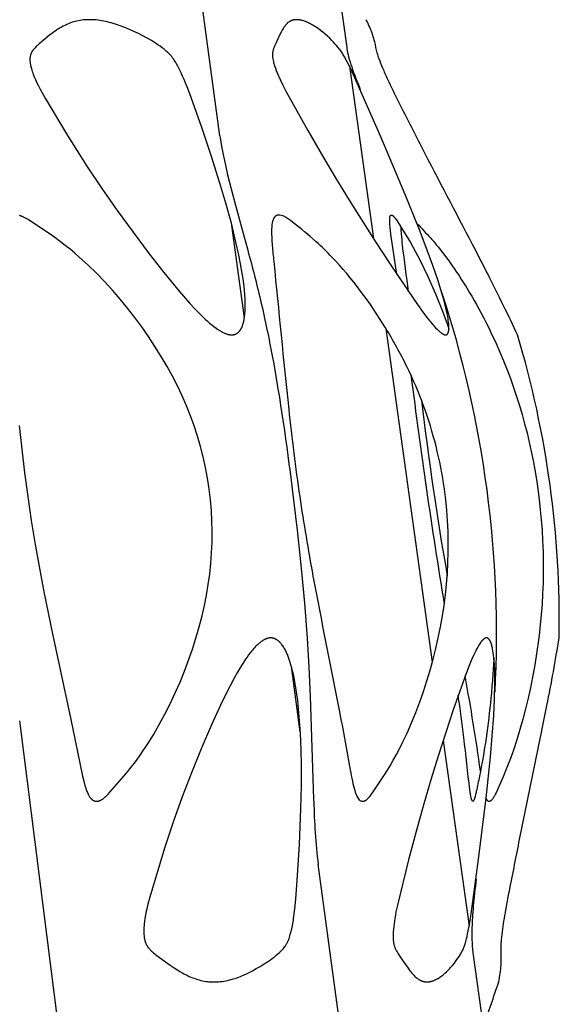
# Model space of a CAD drawing. Header units: millimetres. Extents: x 1250 to 1725, y 0 to 1655.
# Tile 268 of 270: x 1657 to 1678, y 1571 to 1610. Entities that reach past the tile are written whole.
import ezdxf

# ---------------------------------------------------------------- set-up
doc = ezdxf.new("R2010")
doc.units = ezdxf.units.MM
doc.header["$MEASUREMENT"] = 0
doc.layers.add('Crea2D$visibili$tangenti', color=7, linetype='Continuous', true_color=0x000000)

msp = doc.modelspace()

# ---------------------------------------------------------------- linework, layer by layer
at = {"layer": 'Crea2D$visibili$tangenti'}
for p, q in [((1664.836, 1605.507), (1663.984, 1611.82)), ((1669.511, 1611.82), (1669.898, 1609.045)), ((1670.002, 1608.297), (1670.96, 1601.415)), ((1665.816, 1598.243), (1665.318, 1601.939)), ((1671.459, 1597.826), (1673.313, 1584.504)), ((1675.475, 1591.425), (1675.478, 1591.404)), ((1668.046, 1581.714), (1667.695, 1584.322)), ((1658.398, 1569.947), (1656.852, 1582.164)), ((1673.747, 1581.38), (1674.779, 1573.966)), ((1669.634, 1569.947), (1668.759, 1576.431)), ((1674.941, 1572.804), (1675.338, 1569.947))]:
    msp.add_line(p, q, dxfattribs=at)
for points in [[(1665.308, 1597.565), (1665.32, 1597.566), (1665.333, 1597.567), (1665.345, 1597.568), (1665.357, 1597.569), (1665.37, 1597.571), (1665.382, 1597.574), (1665.394, 1597.576), (1665.406, 1597.579), (1665.418, 1597.582), (1665.43, 1597.586), (1665.442, 1597.59), (1665.454, 1597.595), (1665.465, 1597.599), (1665.477, 1597.604), (1665.488, 1597.61), (1665.499, 1597.616), (1665.51, 1597.622), (1665.52, 1597.629), (1665.531, 1597.636), (1665.541, 1597.643), (1665.551, 1597.651), (1665.56, 1597.658), (1665.57, 1597.667), (1665.579, 1597.675), (1665.588, 1597.684), (1665.597, 1597.693), (1665.605, 1597.702), (1665.614, 1597.711), (1665.622, 1597.721), (1665.63, 1597.731), (1665.637, 1597.741), (1665.645, 1597.751), (1665.654, 1597.764), (1665.663, 1597.777), (1665.671, 1597.791), (1665.68, 1597.804), (1665.687, 1597.818), (1665.695, 1597.832), (1665.702, 1597.846), (1665.709, 1597.86), (1665.716, 1597.875), (1665.723, 1597.889), (1665.735, 1597.919), (1665.746, 1597.949), (1665.756, 1597.979), (1665.769, 1598.018), (1665.779, 1598.057), (1665.789, 1598.097), (1665.798, 1598.137), (1665.805, 1598.177), (1665.812, 1598.217), (1665.823, 1598.298), (1665.83, 1598.354), (1665.835, 1598.409), (1665.843, 1598.521), (1665.848, 1598.633), (1665.849, 1598.745), (1665.848, 1598.857), (1665.844, 1598.969), (1665.829, 1599.193), (1665.8, 1599.497), (1665.761, 1599.801), (1665.714, 1600.103), (1665.66, 1600.404), (1665.58, 1600.811), (1665.493, 1601.217), (1665.297, 1602.023), (1665.078, 1602.823), (1664.842, 1603.619), (1664.488, 1604.732), (1664.116, 1605.84), (1663.691, 1607.046), (1663.557, 1607.407), (1663.486, 1607.587), (1663.411, 1607.765), (1663.353, 1607.901), (1663.291, 1608.033), (1663.227, 1608.163), (1663.159, 1608.292), (1663.104, 1608.391), (1663.075, 1608.44), (1663.045, 1608.489), (1663.015, 1608.536), (1662.983, 1608.583), (1662.95, 1608.629), (1662.933, 1608.652), (1662.915, 1608.674), (1662.882, 1608.714), (1662.847, 1608.753), (1662.812, 1608.791), (1662.775, 1608.828), (1662.737, 1608.864), (1662.698, 1608.899), (1662.658, 1608.933), (1662.618, 1608.966), (1662.576, 1608.998), (1662.534, 1609.03), (1662.449, 1609.091), (1662.362, 1609.15), (1662.273, 1609.208), (1662.105, 1609.312), (1661.935, 1609.411), (1661.763, 1609.506), (1661.588, 1609.597), (1661.411, 1609.682), (1661.231, 1609.762), (1661.049, 1609.837), (1660.865, 1609.906), (1660.72, 1609.956), (1660.574, 1610.002), (1660.5, 1610.023), (1660.426, 1610.043), (1660.352, 1610.062), (1660.278, 1610.079), (1660.203, 1610.094), (1660.128, 1610.108), (1660.052, 1610.12), (1659.976, 1610.13), (1659.9, 1610.138), (1659.824, 1610.144), (1659.748, 1610.147), (1659.671, 1610.149), (1659.637, 1610.149), (1659.603, 1610.149), (1659.535, 1610.148), (1659.468, 1610.144), (1659.401, 1610.139), (1659.333, 1610.131), (1659.267, 1610.122), (1659.2, 1610.11), (1659.134, 1610.096), (1659.069, 1610.08), (1659.006, 1610.063), (1658.945, 1610.044), (1658.884, 1610.022), (1658.823, 1609.999), (1658.763, 1609.975), (1658.704, 1609.948), (1658.646, 1609.92), (1658.588, 1609.891), (1658.516, 1609.852), (1658.446, 1609.811), (1658.376, 1609.767), (1658.308, 1609.722), (1658.24, 1609.676), (1658.174, 1609.628), (1658.043, 1609.529), (1657.864, 1609.385), (1657.624, 1609.179), (1657.56, 1609.121), (1657.528, 1609.091), (1657.497, 1609.06), (1657.467, 1609.029), (1657.438, 1608.996), (1657.416, 1608.971), (1657.395, 1608.944), (1657.384, 1608.931), (1657.374, 1608.917), (1657.365, 1608.904), (1657.355, 1608.89), (1657.346, 1608.876), (1657.338, 1608.862), (1657.329, 1608.847), (1657.321, 1608.832), (1657.314, 1608.818), (1657.307, 1608.803), (1657.3, 1608.787), (1657.294, 1608.772), (1657.289, 1608.757), (1657.285, 1608.743), (1657.28, 1608.728), (1657.277, 1608.713), (1657.273, 1608.699), (1657.27, 1608.684), (1657.268, 1608.668), (1657.266, 1608.653), (1657.264, 1608.638), (1657.262, 1608.623), (1657.261, 1608.607), (1657.26, 1608.592), (1657.26, 1608.576), (1657.26, 1608.561), (1657.26, 1608.545), (1657.26, 1608.53), (1657.261, 1608.508), (1657.262, 1608.487), (1657.264, 1608.466), (1657.267, 1608.444), (1657.269, 1608.423), (1657.272, 1608.402), (1657.28, 1608.36), (1657.288, 1608.318), (1657.298, 1608.276), (1657.309, 1608.235), (1657.32, 1608.194), (1657.337, 1608.139), (1657.354, 1608.084), (1657.373, 1608.03), (1657.393, 1607.977), (1657.434, 1607.87), (1657.479, 1607.765), (1657.537, 1607.635), (1657.598, 1607.507), (1657.663, 1607.381), (1657.73, 1607.256), (1657.869, 1607.01), (1658.762, 1605.529), (1659.535, 1604.308), (1660.13, 1603.414), (1660.744, 1602.532), (1661.374, 1601.662), (1662.02, 1600.803), (1662.606, 1600.052), (1663.21, 1599.315), (1663.639, 1598.821), (1663.861, 1598.581), (1664.09, 1598.348), (1664.254, 1598.19), (1664.338, 1598.113), (1664.424, 1598.039), (1664.511, 1597.967), (1664.601, 1597.897), (1664.693, 1597.83), (1664.74, 1597.798), (1664.787, 1597.766), (1664.856, 1597.723), (1664.891, 1597.703), (1664.926, 1597.683), (1664.962, 1597.665), (1664.998, 1597.647), (1665.017, 1597.639), (1665.035, 1597.631), (1665.054, 1597.623), (1665.073, 1597.616), (1665.101, 1597.606), (1665.13, 1597.597), (1665.145, 1597.593), (1665.159, 1597.589), (1665.174, 1597.585), (1665.189, 1597.582), (1665.203, 1597.578), (1665.218, 1597.576), (1665.233, 1597.573), (1665.248, 1597.571), (1665.263, 1597.569), (1665.278, 1597.567), (1665.293, 1597.566)], [(1673.84, 1597.565), (1673.842, 1597.565), (1673.843, 1597.565), (1673.845, 1597.565), (1673.847, 1597.565), (1673.848, 1597.566), (1673.85, 1597.566), (1673.852, 1597.566), (1673.853, 1597.566), (1673.855, 1597.566), (1673.856, 1597.567), (1673.858, 1597.567), (1673.86, 1597.567), (1673.861, 1597.568), (1673.863, 1597.568), (1673.864, 1597.569), (1673.866, 1597.569), (1673.867, 1597.57), (1673.869, 1597.57), (1673.87, 1597.571), (1673.872, 1597.571), (1673.873, 1597.572), (1673.875, 1597.572), (1673.876, 1597.573), (1673.878, 1597.574), (1673.88, 1597.575), (1673.883, 1597.577), (1673.886, 1597.578), (1673.889, 1597.58), (1673.891, 1597.582), (1673.894, 1597.584), (1673.896, 1597.586), (1673.899, 1597.588), (1673.901, 1597.59), (1673.904, 1597.592), (1673.906, 1597.594), (1673.908, 1597.596), (1673.91, 1597.599), (1673.913, 1597.601), (1673.915, 1597.604), (1673.917, 1597.606), (1673.919, 1597.609), (1673.921, 1597.611), (1673.923, 1597.614), (1673.925, 1597.616), (1673.927, 1597.62), (1673.93, 1597.624), (1673.932, 1597.628), (1673.934, 1597.632), (1673.936, 1597.635), (1673.938, 1597.639), (1673.94, 1597.643), (1673.942, 1597.647), (1673.944, 1597.651), (1673.945, 1597.655), (1673.947, 1597.659), (1673.949, 1597.664), (1673.951, 1597.672), (1673.954, 1597.68), (1673.956, 1597.689), (1673.958, 1597.698), (1673.96, 1597.706), (1673.962, 1597.715), (1673.963, 1597.724), (1673.965, 1597.733), (1673.967, 1597.751), (1673.97, 1597.78), (1673.972, 1597.808), (1673.973, 1597.837), (1673.973, 1597.865), (1673.973, 1597.894), (1673.972, 1597.922), (1673.969, 1597.979), (1673.965, 1598.019), (1673.961, 1598.059), (1673.951, 1598.139), (1673.939, 1598.219), (1673.925, 1598.298), (1673.903, 1598.411), (1673.88, 1598.524), (1673.827, 1598.748), (1673.768, 1598.971), (1673.705, 1599.193), (1673.527, 1599.768), (1673.333, 1600.337), (1673.073, 1601.051), (1672.8, 1601.76), (1672.228, 1603.168), (1671.252, 1605.472), (1670.111, 1608.069), (1669.966, 1608.369), (1669.868, 1608.563), (1669.816, 1608.658), (1669.789, 1608.705), (1669.761, 1608.752), (1669.736, 1608.79), (1669.711, 1608.829), (1669.66, 1608.904), (1669.605, 1608.977), (1669.549, 1609.049), (1669.49, 1609.119), (1669.43, 1609.188), (1669.368, 1609.255), (1669.305, 1609.321), (1669.218, 1609.406), (1669.13, 1609.489), (1669.039, 1609.569), (1668.946, 1609.647), (1668.85, 1609.721), (1668.752, 1609.792), (1668.652, 1609.86), (1668.601, 1609.892), (1668.549, 1609.924), (1668.467, 1609.971), (1668.425, 1609.994), (1668.383, 1610.015), (1668.341, 1610.036), (1668.298, 1610.055), (1668.254, 1610.073), (1668.21, 1610.09), (1668.174, 1610.102), (1668.137, 1610.113), (1668.119, 1610.118), (1668.101, 1610.123), (1668.082, 1610.127), (1668.064, 1610.131), (1668.045, 1610.135), (1668.027, 1610.138), (1668.008, 1610.141), (1667.989, 1610.143), (1667.97, 1610.146), (1667.951, 1610.147), (1667.933, 1610.148), (1667.914, 1610.149), (1667.896, 1610.149), (1667.879, 1610.149), (1667.871, 1610.149), (1667.862, 1610.149), (1667.846, 1610.148), (1667.829, 1610.147), (1667.813, 1610.145), (1667.796, 1610.142), (1667.78, 1610.139), (1667.764, 1610.136), (1667.747, 1610.131), (1667.731, 1610.127), (1667.716, 1610.122), (1667.7, 1610.116), (1667.684, 1610.11), (1667.669, 1610.103), (1667.654, 1610.096), (1667.639, 1610.088), (1667.625, 1610.08), (1667.617, 1610.076), (1667.61, 1610.071), (1667.596, 1610.062), (1667.582, 1610.052), (1667.568, 1610.041), (1667.554, 1610.031), (1667.541, 1610.019), (1667.528, 1610.008), (1667.516, 1609.996), (1667.504, 1609.984), (1667.492, 1609.971), (1667.48, 1609.958), (1667.469, 1609.945), (1667.457, 1609.932), (1667.446, 1609.918), (1667.425, 1609.891), (1667.409, 1609.868), (1667.393, 1609.846), (1667.377, 1609.822), (1667.363, 1609.799), (1667.334, 1609.751), (1667.307, 1609.703), (1667.281, 1609.654), (1667.207, 1609.504), (1667.064, 1609.198), (1667.019, 1609.095), (1667.004, 1609.057), (1666.989, 1609.019), (1666.982, 1609), (1666.976, 1608.98), (1666.969, 1608.961), (1666.964, 1608.941), (1666.957, 1608.915), (1666.951, 1608.889), (1666.947, 1608.863), (1666.943, 1608.836), (1666.941, 1608.823), (1666.94, 1608.809), (1666.939, 1608.796), (1666.938, 1608.783), (1666.937, 1608.769), (1666.937, 1608.756), (1666.936, 1608.742), (1666.936, 1608.729), (1666.937, 1608.714), (1666.937, 1608.698), (1666.938, 1608.683), (1666.94, 1608.668), (1666.943, 1608.638), (1666.947, 1608.607), (1666.952, 1608.577), (1666.958, 1608.547), (1666.971, 1608.487), (1666.983, 1608.441), (1666.995, 1608.394), (1667.009, 1608.348), (1667.023, 1608.302), (1667.054, 1608.21), (1667.087, 1608.12), (1667.123, 1608.03), (1667.238, 1607.765), (1667.347, 1607.53), (1667.464, 1607.3), (1668.341, 1605.728), (1668.982, 1604.618), (1669.484, 1603.775), (1669.996, 1602.939), (1671.045, 1601.282), (1671.632, 1600.383), (1672.597, 1598.949), (1672.979, 1598.418), (1673.106, 1598.252), (1673.236, 1598.089), (1673.303, 1598.009), (1673.372, 1597.931), (1673.443, 1597.854), (1673.515, 1597.779), (1673.558, 1597.737), (1673.58, 1597.716), (1673.603, 1597.696), (1673.626, 1597.677), (1673.649, 1597.658), (1673.661, 1597.649), (1673.673, 1597.64), (1673.686, 1597.631), (1673.698, 1597.623), (1673.715, 1597.613), (1673.723, 1597.608), (1673.731, 1597.603), (1673.74, 1597.598), (1673.749, 1597.594), (1673.757, 1597.589), (1673.766, 1597.586), (1673.775, 1597.582), (1673.784, 1597.578), (1673.793, 1597.575), (1673.798, 1597.574), (1673.802, 1597.573), (1673.807, 1597.571), (1673.811, 1597.57), (1673.816, 1597.569), (1673.821, 1597.568), (1673.826, 1597.567), (1673.83, 1597.567), (1673.835, 1597.566)], [(1666.867, 1585.472), (1666.853, 1585.471), (1666.839, 1585.47), (1666.825, 1585.468), (1666.811, 1585.466), (1666.797, 1585.464), (1666.783, 1585.461), (1666.769, 1585.458), (1666.755, 1585.455), (1666.741, 1585.451), (1666.727, 1585.447), (1666.714, 1585.443), (1666.7, 1585.438), (1666.687, 1585.434), (1666.674, 1585.428), (1666.66, 1585.423), (1666.647, 1585.417), (1666.631, 1585.409), (1666.614, 1585.401), (1666.598, 1585.393), (1666.582, 1585.384), (1666.566, 1585.374), (1666.55, 1585.365), (1666.535, 1585.355), (1666.519, 1585.344), (1666.489, 1585.323), (1666.46, 1585.301), (1666.431, 1585.277), (1666.402, 1585.254), (1666.363, 1585.219), (1666.325, 1585.184), (1666.287, 1585.148), (1666.251, 1585.111), (1666.215, 1585.073), (1666.18, 1585.034), (1666.146, 1584.995), (1666.113, 1584.955), (1666.047, 1584.874), (1665.985, 1584.791), (1665.924, 1584.706), (1665.865, 1584.62), (1665.78, 1584.492), (1665.698, 1584.362), (1665.542, 1584.1), (1665.393, 1583.832), (1665.249, 1583.562), (1665.053, 1583.175), (1664.864, 1582.784), (1664.502, 1581.995), (1664.091, 1581.046), (1663.701, 1580.089), (1663.333, 1579.122), (1662.987, 1578.148), (1662.635, 1577.076), (1662.044, 1575.126), (1661.967, 1574.844), (1661.933, 1574.702), (1661.901, 1574.559), (1661.873, 1574.416), (1661.85, 1574.271), (1661.832, 1574.155), (1661.819, 1574.039), (1661.813, 1573.981), (1661.809, 1573.922), (1661.806, 1573.864), (1661.804, 1573.805), (1661.803, 1573.76), (1661.803, 1573.714), (1661.805, 1573.669), (1661.807, 1573.624), (1661.811, 1573.578), (1661.816, 1573.533), (1661.819, 1573.511), (1661.823, 1573.488), (1661.827, 1573.466), (1661.831, 1573.444), (1661.839, 1573.41), (1661.848, 1573.377), (1661.852, 1573.361), (1661.858, 1573.344), (1661.863, 1573.328), (1661.869, 1573.312), (1661.875, 1573.296), (1661.881, 1573.28), (1661.888, 1573.264), (1661.895, 1573.249), (1661.902, 1573.233), (1661.91, 1573.218), (1661.918, 1573.203), (1661.927, 1573.188), (1661.936, 1573.173), (1661.946, 1573.158), (1661.956, 1573.143), (1661.967, 1573.128), (1661.978, 1573.113), (1661.989, 1573.099), (1662.001, 1573.085), (1662.012, 1573.071), (1662.037, 1573.044), (1662.062, 1573.017), (1662.088, 1572.992), (1662.115, 1572.966), (1662.153, 1572.932), (1662.191, 1572.899), (1662.27, 1572.834), (1662.432, 1572.711), (1662.855, 1572.405), (1663.009, 1572.301), (1663.165, 1572.201), (1663.245, 1572.153), (1663.325, 1572.106), (1663.406, 1572.062), (1663.488, 1572.019), (1663.552, 1571.988), (1663.615, 1571.959), (1663.68, 1571.931), (1663.745, 1571.904), (1663.811, 1571.88), (1663.877, 1571.856), (1663.944, 1571.835), (1664.012, 1571.816), (1664.08, 1571.798), (1664.148, 1571.783), (1664.217, 1571.77), (1664.286, 1571.758), (1664.356, 1571.75), (1664.391, 1571.746), (1664.426, 1571.743), (1664.461, 1571.741), (1664.496, 1571.74), (1664.531, 1571.739), (1664.566, 1571.739), (1664.601, 1571.739), (1664.635, 1571.739), (1664.672, 1571.739), (1664.708, 1571.74), (1664.745, 1571.741), (1664.782, 1571.744), (1664.855, 1571.75), (1664.927, 1571.759), (1665, 1571.77), (1665.072, 1571.784), (1665.144, 1571.799), (1665.215, 1571.816), (1665.291, 1571.835), (1665.367, 1571.856), (1665.443, 1571.879), (1665.518, 1571.904), (1665.592, 1571.93), (1665.666, 1571.958), (1665.739, 1571.988), (1665.812, 1572.019), (1665.893, 1572.056), (1665.974, 1572.095), (1666.054, 1572.135), (1666.133, 1572.178), (1666.289, 1572.266), (1666.443, 1572.357), (1666.609, 1572.46), (1666.773, 1572.567), (1666.853, 1572.623), (1666.932, 1572.68), (1667.01, 1572.739), (1667.087, 1572.8), (1667.154, 1572.858), (1667.22, 1572.917), (1667.252, 1572.947), (1667.283, 1572.978), (1667.314, 1573.01), (1667.344, 1573.043), (1667.372, 1573.076), (1667.4, 1573.11), (1667.427, 1573.144), (1667.452, 1573.18), (1667.465, 1573.198), (1667.477, 1573.216), (1667.488, 1573.234), (1667.5, 1573.253), (1667.511, 1573.272), (1667.521, 1573.291), (1667.531, 1573.31), (1667.541, 1573.33), (1667.552, 1573.353), (1667.563, 1573.377), (1667.573, 1573.401), (1667.583, 1573.425), (1667.601, 1573.474), (1667.618, 1573.523), (1667.633, 1573.573), (1667.647, 1573.624), (1667.674, 1573.725), (1667.706, 1573.86), (1667.735, 1573.995), (1667.76, 1574.132), (1667.771, 1574.201), (1667.781, 1574.271), (1667.829, 1574.653), (1667.867, 1575.036), (1667.925, 1575.805), (1668.011, 1577.228), (1668.071, 1578.653), (1668.09, 1579.566), (1668.088, 1580.478), (1668.062, 1581.39), (1668.038, 1581.845), (1667.976, 1582.636), (1667.941, 1582.972), (1667.897, 1583.306), (1667.845, 1583.639), (1667.796, 1583.894), (1667.769, 1584.021), (1667.74, 1584.148), (1667.708, 1584.274), (1667.672, 1584.399), (1667.634, 1584.523), (1667.592, 1584.646), (1667.562, 1584.728), (1667.53, 1584.808), (1667.513, 1584.848), (1667.496, 1584.888), (1667.477, 1584.927), (1667.458, 1584.966), (1667.438, 1585.004), (1667.417, 1585.042), (1667.395, 1585.079), (1667.372, 1585.115), (1667.348, 1585.151), (1667.322, 1585.186), (1667.296, 1585.22), (1667.282, 1585.237), (1667.268, 1585.253), (1667.247, 1585.277), (1667.224, 1585.3), (1667.213, 1585.312), (1667.201, 1585.323), (1667.19, 1585.334), (1667.178, 1585.344), (1667.165, 1585.355), (1667.153, 1585.365), (1667.14, 1585.374), (1667.127, 1585.384), (1667.114, 1585.393), (1667.1, 1585.401), (1667.087, 1585.409), (1667.073, 1585.417), (1667.061, 1585.423), (1667.049, 1585.429), (1667.036, 1585.434), (1667.024, 1585.439), (1667.011, 1585.444), (1666.998, 1585.448), (1666.986, 1585.452), (1666.973, 1585.456), (1666.96, 1585.459), (1666.946, 1585.462), (1666.933, 1585.464), (1666.92, 1585.467), (1666.907, 1585.468), (1666.894, 1585.47), (1666.88, 1585.471)], [(1675.474, 1585.472), (1675.47, 1585.471), (1675.466, 1585.471), (1675.462, 1585.47), (1675.458, 1585.47), (1675.454, 1585.469), (1675.45, 1585.468), (1675.446, 1585.467), (1675.442, 1585.466), (1675.438, 1585.464), (1675.434, 1585.463), (1675.431, 1585.462), (1675.427, 1585.46), (1675.423, 1585.459), (1675.419, 1585.457), (1675.416, 1585.455), (1675.412, 1585.453), (1675.409, 1585.452), (1675.405, 1585.45), (1675.398, 1585.446), (1675.391, 1585.441), (1675.384, 1585.437), (1675.377, 1585.432), (1675.371, 1585.427), (1675.364, 1585.422), (1675.358, 1585.417), (1675.348, 1585.408), (1675.338, 1585.399), (1675.328, 1585.39), (1675.319, 1585.381), (1675.31, 1585.371), (1675.301, 1585.361), (1675.292, 1585.351), (1675.283, 1585.341), (1675.267, 1585.32), (1675.251, 1585.298), (1675.221, 1585.254), (1675.195, 1585.215), (1675.171, 1585.176), (1675.123, 1585.096), (1675.078, 1585.015), (1675.036, 1584.932), (1674.995, 1584.849), (1674.956, 1584.765), (1674.881, 1584.594), (1674.768, 1584.322), (1674.661, 1584.048), (1674.459, 1583.496), (1674.148, 1582.596), (1673.848, 1581.693), (1673.546, 1580.748), (1673.255, 1579.8), (1672.974, 1578.848), (1672.707, 1577.893), (1672.367, 1576.608), (1671.917, 1574.798), (1671.863, 1574.535), (1671.839, 1574.403), (1671.818, 1574.271), (1671.785, 1574.053), (1671.772, 1573.944), (1671.761, 1573.834), (1671.755, 1573.748), (1671.75, 1573.662), (1671.748, 1573.576), (1671.748, 1573.533), (1671.749, 1573.49), (1671.75, 1573.458), (1671.752, 1573.425), (1671.755, 1573.393), (1671.758, 1573.361), (1671.762, 1573.329), (1671.767, 1573.297), (1671.773, 1573.265), (1671.779, 1573.234), (1671.786, 1573.206), (1671.794, 1573.178), (1671.803, 1573.151), (1671.812, 1573.124), (1671.823, 1573.097), (1671.834, 1573.071), (1671.846, 1573.044), (1671.858, 1573.019), (1671.869, 1572.998), (1671.88, 1572.977), (1671.904, 1572.936), (1671.954, 1572.856), (1672.114, 1572.616), (1672.349, 1572.281), (1672.421, 1572.185), (1672.458, 1572.137), (1672.497, 1572.091), (1672.536, 1572.045), (1672.577, 1572.001), (1672.605, 1571.972), (1672.634, 1571.945), (1672.664, 1571.918), (1672.679, 1571.905), (1672.695, 1571.892), (1672.71, 1571.88), (1672.726, 1571.868), (1672.743, 1571.856), (1672.759, 1571.845), (1672.776, 1571.834), (1672.793, 1571.824), (1672.81, 1571.814), (1672.828, 1571.805), (1672.842, 1571.797), (1672.857, 1571.79), (1672.872, 1571.783), (1672.888, 1571.777), (1672.903, 1571.771), (1672.919, 1571.766), (1672.935, 1571.761), (1672.951, 1571.756), (1672.967, 1571.752), (1672.983, 1571.749), (1672.999, 1571.746), (1673.015, 1571.743), (1673.032, 1571.741), (1673.048, 1571.74), (1673.056, 1571.739), (1673.065, 1571.739), (1673.073, 1571.739), (1673.081, 1571.739), (1673.099, 1571.739), (1673.116, 1571.739), (1673.133, 1571.739), (1673.149, 1571.74), (1673.166, 1571.741), (1673.182, 1571.743), (1673.199, 1571.746), (1673.215, 1571.748), (1673.231, 1571.751), (1673.247, 1571.755), (1673.264, 1571.759), (1673.28, 1571.763), (1673.296, 1571.768), (1673.312, 1571.772), (1673.327, 1571.778), (1673.343, 1571.783), (1673.359, 1571.789), (1673.374, 1571.795), (1673.396, 1571.804), (1673.417, 1571.813), (1673.438, 1571.823), (1673.459, 1571.833), (1673.479, 1571.844), (1673.5, 1571.855), (1673.52, 1571.867), (1673.54, 1571.879), (1673.579, 1571.904), (1673.618, 1571.93), (1673.656, 1571.957), (1673.693, 1571.985), (1673.74, 1572.021), (1673.785, 1572.059), (1673.83, 1572.099), (1673.874, 1572.139), (1673.917, 1572.18), (1673.959, 1572.222), (1674, 1572.265), (1674.04, 1572.309), (1674.08, 1572.353), (1674.118, 1572.398), (1674.193, 1572.491), (1674.265, 1572.586), (1674.334, 1572.684), (1674.381, 1572.753), (1674.425, 1572.823), (1674.447, 1572.859), (1674.468, 1572.895), (1674.488, 1572.931), (1674.507, 1572.968), (1674.524, 1573.002), (1674.54, 1573.037), (1674.555, 1573.072), (1674.57, 1573.108), (1674.583, 1573.144), (1674.597, 1573.18), (1674.621, 1573.253), (1674.636, 1573.302), (1674.651, 1573.352), (1674.676, 1573.453), (1674.7, 1573.555), (1674.721, 1573.656), (1674.779, 1573.963), (1674.829, 1574.271), (1674.956, 1575.141), (1675.158, 1576.639), (1675.458, 1579.069), (1675.634, 1580.719), (1675.705, 1581.545), (1675.763, 1582.373), (1675.794, 1583.021), (1675.807, 1583.67), (1675.806, 1583.915), (1675.801, 1584.159), (1675.79, 1584.404), (1675.771, 1584.648), (1675.755, 1584.802), (1675.745, 1584.879), (1675.733, 1584.955), (1675.719, 1585.031), (1675.711, 1585.069), (1675.702, 1585.106), (1675.693, 1585.144), (1675.682, 1585.181), (1675.671, 1585.218), (1675.659, 1585.254), (1675.651, 1585.276), (1675.643, 1585.298), (1675.638, 1585.309), (1675.634, 1585.319), (1675.629, 1585.33), (1675.624, 1585.34), (1675.619, 1585.35), (1675.614, 1585.36), (1675.608, 1585.37), (1675.602, 1585.38), (1675.598, 1585.385), (1675.595, 1585.389), (1675.592, 1585.394), (1675.588, 1585.398), (1675.585, 1585.403), (1675.581, 1585.407), (1675.577, 1585.412), (1675.574, 1585.416), (1675.569, 1585.422), (1675.563, 1585.427), (1675.558, 1585.432), (1675.555, 1585.435), (1675.553, 1585.437), (1675.55, 1585.439), (1675.547, 1585.442), (1675.544, 1585.444), (1675.541, 1585.446), (1675.538, 1585.448), (1675.535, 1585.45), (1675.532, 1585.452), (1675.529, 1585.454), (1675.526, 1585.456), (1675.522, 1585.458), (1675.519, 1585.46), (1675.516, 1585.461), (1675.513, 1585.463), (1675.509, 1585.464), (1675.506, 1585.465), (1675.503, 1585.466), (1675.499, 1585.468), (1675.496, 1585.469), (1675.492, 1585.469), (1675.488, 1585.47), (1675.485, 1585.471), (1675.483, 1585.471), (1675.481, 1585.471), (1675.479, 1585.471), (1675.478, 1585.472), (1675.476, 1585.472)]]:
    msp.add_lwpolyline(points, close=True, dxfattribs=at)
for points in [[(1664.836, 1605.507), (1664.859, 1605.349), (1664.886, 1605.183), (1664.955, 1604.819), (1665.042, 1604.412), (1665.148, 1603.957), (1665.421, 1602.885), (1665.779, 1601.568), (1665.948, 1600.955)], [(1656.832, 1593.949), (1656.932, 1593), (1657.045, 1592.053), (1657.17, 1591.108), (1657.312, 1590.153), (1657.467, 1589.2), (1657.637, 1588.251), (1657.817, 1587.303), (1658.17, 1585.57), (1658.874, 1582.273), (1659.36, 1579.947), (1659.42, 1579.699), (1659.454, 1579.577), (1659.473, 1579.516), (1659.493, 1579.455), (1659.52, 1579.377), (1659.535, 1579.338), (1659.551, 1579.299), (1659.568, 1579.261), (1659.577, 1579.242), (1659.587, 1579.224), (1659.597, 1579.205), (1659.607, 1579.187), (1659.617, 1579.169), (1659.628, 1579.151), (1659.643, 1579.128), (1659.651, 1579.116), (1659.659, 1579.105), (1659.667, 1579.093), (1659.676, 1579.083), (1659.685, 1579.072), (1659.694, 1579.061), (1659.703, 1579.051), (1659.713, 1579.041), (1659.723, 1579.032), (1659.728, 1579.027), (1659.733, 1579.023), (1659.738, 1579.018), (1659.744, 1579.014), (1659.749, 1579.01), (1659.755, 1579.005), (1659.76, 1579.001), (1659.766, 1578.998), (1659.772, 1578.994), (1659.778, 1578.99), (1659.783, 1578.987), (1659.788, 1578.984), (1659.794, 1578.981), (1659.799, 1578.978), (1659.805, 1578.975), (1659.81, 1578.973), (1659.816, 1578.97), (1659.822, 1578.968), (1659.828, 1578.965), (1659.834, 1578.963), (1659.839, 1578.961), (1659.845, 1578.959), (1659.851, 1578.957), (1659.857, 1578.956), (1659.863, 1578.954), (1659.87, 1578.953), (1659.876, 1578.951), (1659.882, 1578.95), (1659.888, 1578.949), (1659.894, 1578.949), (1659.9, 1578.948), (1659.906, 1578.948), (1659.913, 1578.947), (1659.919, 1578.947), (1659.925, 1578.947), (1659.931, 1578.947), (1659.937, 1578.948), (1659.944, 1578.948), (1659.95, 1578.949), (1659.956, 1578.95), (1659.962, 1578.951), (1659.968, 1578.952), (1659.977, 1578.954), (1659.985, 1578.956), (1659.994, 1578.958), (1660.002, 1578.96), (1660.011, 1578.963), (1660.019, 1578.966), (1660.028, 1578.968), (1660.036, 1578.971), (1660.044, 1578.975), (1660.052, 1578.978), (1660.068, 1578.985), (1660.084, 1578.992), (1660.1, 1579.001), (1660.115, 1579.009), (1660.13, 1579.018), (1660.145, 1579.028), (1660.16, 1579.037), (1660.175, 1579.047), (1660.189, 1579.058), (1660.217, 1579.079), (1660.239, 1579.097), (1660.26, 1579.114), (1660.28, 1579.132), (1660.301, 1579.151), (1660.34, 1579.189), (1660.379, 1579.228), (1660.454, 1579.309), (1661.01, 1579.951), (1661.157, 1580.127), (1661.3, 1580.306), (1661.466, 1580.524), (1661.627, 1580.746), (1661.783, 1580.972), (1661.935, 1581.201), (1662.185, 1581.601), (1662.422, 1582.009), (1662.647, 1582.423), (1662.859, 1582.844), (1663.06, 1583.271), (1663.249, 1583.703), (1663.426, 1584.14), (1663.592, 1584.582), (1663.743, 1585.019), (1663.883, 1585.46), (1664.01, 1585.905), (1664.126, 1586.353), (1664.22, 1586.766), (1664.302, 1587.182), (1664.373, 1587.599), (1664.431, 1588.019), (1664.475, 1588.441), (1664.507, 1588.864), (1664.525, 1589.288), (1664.529, 1589.712), (1664.52, 1590.137), (1664.497, 1590.56), (1664.461, 1590.983), (1664.41, 1591.404), (1664.408, 1591.425), (1664.342, 1591.852), (1664.262, 1592.277), (1664.167, 1592.699), (1664.059, 1593.117), (1663.94, 1593.527), (1663.807, 1593.932), (1663.662, 1594.333), (1663.505, 1594.73), (1663.33, 1595.132), (1663.143, 1595.528), (1662.944, 1595.918), (1662.734, 1596.303), (1662.497, 1596.708), (1662.249, 1597.106), (1661.991, 1597.497), (1661.722, 1597.882), (1661.445, 1598.26), (1661.158, 1598.63), (1660.861, 1598.993), (1660.555, 1599.348), (1660.239, 1599.694), (1659.913, 1600.03), (1659.577, 1600.356), (1659.23, 1600.672), (1659.047, 1600.831), (1658.861, 1600.986), (1658.672, 1601.138), (1658.479, 1601.285), (1658.202, 1601.488), (1657.35, 1602.066), (1657.208, 1602.159), (1657.16, 1602.188), (1657.111, 1602.216), (1657.086, 1602.23), (1657.061, 1602.243), (1657.036, 1602.255), (1657.01, 1602.267), (1656.984, 1602.279), (1656.958, 1602.29), (1656.94, 1602.297), (1656.922, 1602.303), (1656.904, 1602.31), (1656.885, 1602.316), (1656.866, 1602.321), (1656.848, 1602.327)], [(1671.901, 1599.976), (1671.659, 1601.591), (1671.627, 1601.862), (1671.619, 1601.953), (1671.615, 1601.998), (1671.613, 1602.043), (1671.612, 1602.088), (1671.612, 1602.134), (1671.613, 1602.179), (1671.614, 1602.202), (1671.617, 1602.236), (1671.618, 1602.248), (1671.62, 1602.259), (1671.621, 1602.265), (1671.622, 1602.271), (1671.623, 1602.277), (1671.624, 1602.282), (1671.626, 1602.288), (1671.627, 1602.294), (1671.629, 1602.299), (1671.631, 1602.305), (1671.632, 1602.308), (1671.633, 1602.31), (1671.635, 1602.313), (1671.636, 1602.316), (1671.637, 1602.319), (1671.639, 1602.322), (1671.64, 1602.325), (1671.641, 1602.326), (1671.642, 1602.328), (1671.643, 1602.329), (1671.644, 1602.331), (1671.645, 1602.332), (1671.646, 1602.333), (1671.647, 1602.335), (1671.648, 1602.336), (1671.649, 1602.337), (1671.65, 1602.338), (1671.651, 1602.34), (1671.652, 1602.341), (1671.653, 1602.342), (1671.654, 1602.343), (1671.655, 1602.343), (1671.656, 1602.344), (1671.656, 1602.344), (1671.657, 1602.345), (1671.657, 1602.345), (1671.658, 1602.346), (1671.659, 1602.346), (1671.66, 1602.347), (1671.66, 1602.347), (1671.661, 1602.348), (1671.662, 1602.348), (1671.662, 1602.348), (1671.663, 1602.349), (1671.664, 1602.349), (1671.665, 1602.349), (1671.665, 1602.35), (1671.666, 1602.35), (1671.667, 1602.35), (1671.668, 1602.351), (1671.668, 1602.351), (1671.669, 1602.351), (1671.67, 1602.351), (1671.671, 1602.351), (1671.672, 1602.352), (1671.673, 1602.352), (1671.675, 1602.352), (1671.677, 1602.352), (1671.678, 1602.352), (1671.68, 1602.352), (1671.682, 1602.352), (1671.683, 1602.352), (1671.685, 1602.352), (1671.687, 1602.352), (1671.688, 1602.351), (1671.69, 1602.351), (1671.691, 1602.351), (1671.693, 1602.35), (1671.695, 1602.35), (1671.696, 1602.35), (1671.698, 1602.349), (1671.699, 1602.349), (1671.701, 1602.348), (1671.702, 1602.347), (1671.704, 1602.347), (1671.705, 1602.346), (1671.707, 1602.346), (1671.71, 1602.344), (1671.713, 1602.343), (1671.715, 1602.341), (1671.718, 1602.339), (1671.721, 1602.337), (1671.725, 1602.335), (1671.73, 1602.332), (1671.734, 1602.328), (1671.738, 1602.325), (1671.742, 1602.322), (1671.746, 1602.319), (1671.75, 1602.315), (1671.754, 1602.311), (1671.761, 1602.304), (1671.769, 1602.297), (1671.783, 1602.281), (1671.796, 1602.266), (1671.809, 1602.251), (1671.833, 1602.22), (1671.857, 1602.189), (1671.879, 1602.156), (1671.923, 1602.091), (1672.204, 1601.645), (1672.436, 1601.261), (1672.629, 1600.914), (1672.812, 1600.562), (1672.977, 1600.228), (1673.136, 1599.891), (1673.436, 1599.21), (1673.714, 1598.519), (1673.973, 1597.82)], [(1667.723, 1591.425), (1667.725, 1591.404), (1667.921, 1589.767), (1668.083, 1588.253), (1668.214, 1586.855), (1668.322, 1585.455), (1668.391, 1584.299), (1668.444, 1583.143), (1668.573, 1579.026), (1668.579, 1578.952)], [(1670.57, 1578.952), (1670.577, 1578.954), (1670.584, 1578.956), (1670.591, 1578.958), (1670.597, 1578.961), (1670.604, 1578.964), (1670.611, 1578.966), (1670.617, 1578.969), (1670.624, 1578.972), (1670.63, 1578.976), (1670.637, 1578.979), (1670.643, 1578.983), (1670.649, 1578.986), (1670.655, 1578.99), (1670.661, 1578.994), (1670.667, 1578.998), (1670.673, 1579.002), (1670.685, 1579.01), (1670.696, 1579.019), (1670.707, 1579.029), (1670.718, 1579.038), (1670.729, 1579.048), (1670.74, 1579.058), (1670.761, 1579.079), (1670.778, 1579.097), (1670.796, 1579.116), (1670.812, 1579.135), (1670.829, 1579.155), (1670.861, 1579.195), (1670.891, 1579.236), (1670.95, 1579.319), (1671.407, 1580.007), (1671.519, 1580.185), (1671.628, 1580.366), (1671.756, 1580.587), (1671.879, 1580.812), (1671.998, 1581.039), (1672.112, 1581.268), (1672.303, 1581.672), (1672.483, 1582.081), (1672.652, 1582.494), (1672.811, 1582.912), (1672.959, 1583.333), (1673.097, 1583.758), (1673.225, 1584.186), (1673.343, 1584.617), (1673.451, 1585.046), (1673.549, 1585.477), (1673.637, 1585.91), (1673.715, 1586.346), (1673.781, 1586.769), (1673.836, 1587.194), (1673.881, 1587.621), (1673.915, 1588.048), (1673.938, 1588.468), (1673.95, 1588.888), (1673.951, 1589.309), (1673.941, 1589.729), (1673.92, 1590.149), (1673.889, 1590.569), (1673.847, 1590.987), (1673.795, 1591.404), (1673.792, 1591.425)], [(1677.519, 1591.425), (1677.522, 1591.404), (1677.575, 1590.996), (1677.62, 1590.587), (1677.658, 1590.177), (1677.688, 1589.767), (1677.712, 1589.342), (1677.728, 1588.917), (1677.736, 1588.492), (1677.736, 1588.067), (1677.728, 1587.65), (1677.712, 1587.233), (1677.688, 1586.817), (1677.656, 1586.401), (1677.617, 1585.986), (1677.571, 1585.571), (1677.458, 1584.744), (1677.389, 1584.321), (1677.312, 1583.899), (1677.228, 1583.478), (1677.136, 1583.059), (1677.035, 1582.642), (1676.927, 1582.226), (1676.81, 1581.814), (1676.685, 1581.403), (1676.562, 1581.03), (1676.431, 1580.66), (1676.29, 1580.293), (1676.139, 1579.93), (1675.841, 1579.264), (1675.819, 1579.217), (1675.807, 1579.194), (1675.795, 1579.171), (1675.784, 1579.151), (1675.773, 1579.131), (1675.761, 1579.112), (1675.749, 1579.092), (1675.736, 1579.073), (1675.723, 1579.055), (1675.71, 1579.036), (1675.696, 1579.018), (1675.687, 1579.008), (1675.683, 1579.003), (1675.678, 1578.998), (1675.673, 1578.993), (1675.669, 1578.988), (1675.664, 1578.983), (1675.661, 1578.981), (1675.659, 1578.979), (1675.656, 1578.977), (1675.654, 1578.975), (1675.651, 1578.973), (1675.648, 1578.971), (1675.646, 1578.969), (1675.643, 1578.967), (1675.64, 1578.965), (1675.637, 1578.963), (1675.634, 1578.962), (1675.631, 1578.96), (1675.628, 1578.958), (1675.625, 1578.957), (1675.622, 1578.956), (1675.619, 1578.954), (1675.615, 1578.953), (1675.612, 1578.952)]]:
    msp.add_lwpolyline(points, dxfattribs=at)
for centre, radius, start, end in [((1631.997, 1585.603), 43.879, 356.9895, 18.1284), ((1638.428, 1586.152), 39.95, 359.0237, 16.5996), ((1917.205, 1626.785), 246.678, 187.18004, 189.3261), ((1794.266, 1609.124), 122.207, 186.66319, 189.97806), ((1566.927, 1564.684), 109.407, 8.12726, 10.14217), ((1693.202, 1579.38), 24.62, 180.9951, 186.8796), ((1675.6, 1579.094), 0.143, 187.5341, 274.597), ((1622.515, 1589.287), 56.252, 339.8901, 341.8223)]:
    msp.add_arc(centre, radius, start, end, dxfattribs=at)
for points, knots in [([(1676.713, 1597.565), (1676.537, 1597.947), (1676.143, 1598.759), (1675.588, 1599.881), (1674.535, 1601.912), (1673.326, 1604.193), (1672.17, 1606.478), (1671.673, 1607.465), (1671.538, 1607.765), (1671.469, 1607.915), (1671.348, 1608.185), (1671.205, 1608.538), (1671.091, 1608.886), (1671.034, 1609.21), (1670.902, 1609.658), (1670.778, 1609.949), (1670.678, 1610.149)], [0, 0, 0, 0, 1.259997, 2.708826, 3.756037, 8.121938, 10.453632, 11.438154, 11.438154, 11.438154, 11.934765, 12.325242, 12.579731, 13.032842, 13.308142, 13.979758, 13.979758, 13.979758, 13.979758]), ([(1669.898, 1609.045), (1669.921, 1608.88), (1669.968, 1608.662), (1670.144, 1608.109), (1670.262, 1607.789), (1670.438, 1607.362)], [0, 0, 0, 0, 3.540811, 3.540811, 6.501082, 6.501082, 6.501082, 6.501082]), ([(1673.792, 1591.425), (1673.712, 1591.995), (1673.492, 1593.113), (1672.991, 1594.748), (1672.314, 1596.333), (1671.179, 1598.383), (1669.948, 1600.054), (1668.602, 1601.377), (1667.949, 1601.894), (1667.464, 1602.284), (1667.253, 1602.354), (1667.17, 1602.352), (1667.105, 1602.351), (1666.984, 1602.259), (1666.907, 1602.01), (1666.895, 1601.629), (1666.922, 1601.111), (1667.172, 1598.747), (1667.475, 1595.396), (1667.85, 1592.271), (1668.023, 1591.108), (1668.1, 1590.577), (1668.27, 1589.518), (1668.77, 1586.672), (1669.424, 1583.579), (1669.922, 1580.847), (1670.115, 1579.777), (1670.201, 1579.414), (1670.294, 1579.148), (1670.41, 1578.976), (1670.521, 1578.938), (1670.57, 1578.952)], [0, 0, 0, 0, 1.725435, 3.413467, 5.124527, 6.88652, 10.439087, 11.319078, 12.540581, 12.933884, 13.185257, 13.185257, 13.185257, 13.369194, 13.614419, 13.946298, 14.515588, 15.165377, 21.080426, 24.607782, 24.607782, 24.607782, 26.217365, 27.824729, 33.27443, 35.702072, 36.154531, 36.536779, 36.8186, 36.999082, 37.145408, 37.145408, 37.145408, 37.145408]), ([(1672.364, 1599.287), (1672.287, 1599.906), (1672.179, 1600.671), (1672.085, 1601.53), (1672.069, 1601.77), (1672.068, 1601.862)], [0, 0, 0, 0, 1.871162, 2.317977, 2.592745, 2.592745, 2.592745, 2.592745]), ([(1672.699, 1602.016), (1672.882, 1601.817), (1673.181, 1601.511), (1673.761, 1600.829), (1674.718, 1599.481), (1676.397, 1596.383), (1677.246, 1593.426), (1677.519, 1591.425)], [0, 0, 0, 0, 0.810394, 1.284536, 2.681276, 5.767982, 11.821944, 11.821944, 11.821944, 11.821944]), ([(1665.948, 1600.955), (1666.048, 1600.595), (1666.233, 1599.886), (1666.576, 1598.482), (1667.156, 1595.68), (1667.497, 1593.2), (1667.723, 1591.425)], [0, 0, 0, 0, 1.120754, 2.200568, 4.33373, 9.703215, 9.703215, 9.703215, 9.703215]), ([(1675.96, 1571.739), (1675.983, 1571.851), (1676.024, 1572.073), (1676.057, 1572.389), (1676.072, 1572.747), (1676.049, 1573.083), (1676.085, 1573.614), (1676.143, 1573.986), (1676.189, 1574.271), (1676.239, 1574.577), (1676.314, 1575), (1676.533, 1576.092), (1676.953, 1578.267), (1677.465, 1580.673), (1677.997, 1583.311), (1678.226, 1584.569), (1678.372, 1585.472)], [0, 0, 0, 0, 0.345285, 0.675209, 0.9519, 1.41987, 1.682894, 2.548237, 2.548237, 2.548237, 3.477677, 3.838887, 5.888665, 10.123871, 11.217197, 13.960814, 13.960814, 13.960814, 13.960814]), ([(1675.768, 1584.686), (1675.754, 1584.406), (1675.721, 1583.866), (1675.628, 1582.793), (1675.472, 1581.488), (1675.262, 1580.249), (1675.097, 1579.487), (1675.032, 1579.176), (1674.993, 1579.043), (1674.962, 1578.969), (1674.941, 1578.952)], [0, 0, 0, 0, 0.839768, 1.623915, 3.230499, 4.780199, 5.393068, 5.570984, 5.731074, 5.809511, 5.809511, 5.809511, 5.809511]), ([(1674.941, 1578.952), (1674.936, 1578.945), (1674.909, 1578.951), (1674.886, 1579), (1674.839, 1579.152), (1674.732, 1579.988), (1674.601, 1581.362), (1674.424, 1582.617), (1674.347, 1583.178)], [0, 0, 0, 0, 0.021209, 0.073028, 0.158515, 0.497837, 2.600064, 4.299305, 4.299305, 4.299305, 4.299305]), ([(1675.065, 1575.856), (1675.016, 1575.456), (1674.976, 1575.097), (1674.919, 1574.442), (1674.902, 1574.158), (1674.881, 1573.451), (1674.9, 1573.094), (1674.941, 1572.804)], [42.654103, 42.654103, 42.654103, 42.654103, 44.838622, 44.838622, 47.037275, 47.037275, 51.053626, 51.053626, 51.053626, 51.053626])]:
    msp.add_open_spline(points, degree=3, knots=knots, dxfattribs=at)

doc.saveas('drawing.dxf')
